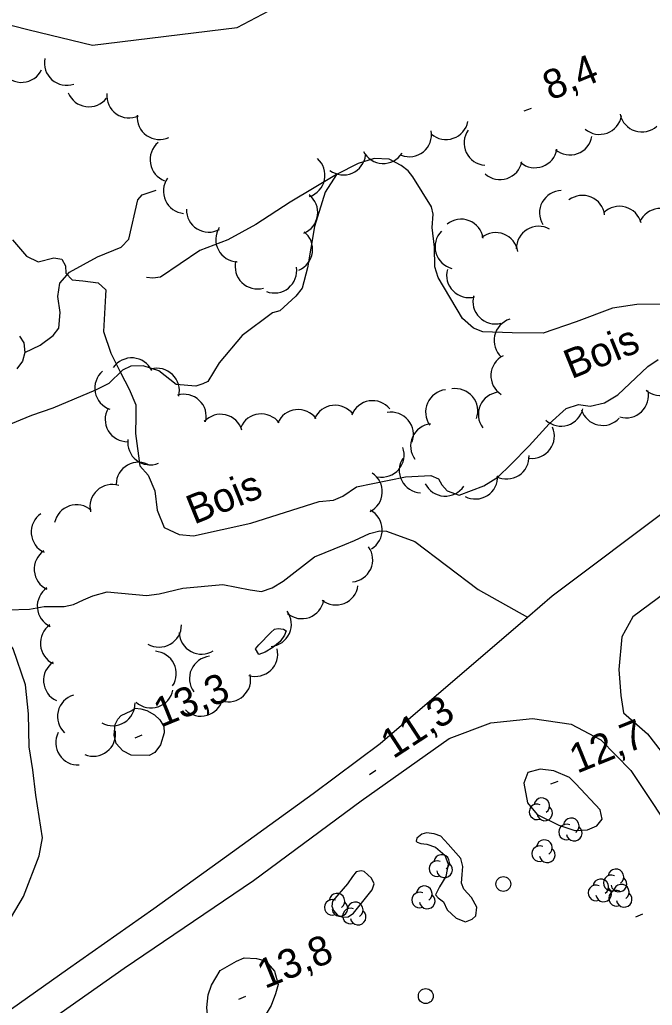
# Model space of a CAD drawing. Extents: x 362852 to 366875, y 5563573 to 5566479.
# Drawn here: x 365181.9 to 365266.8, y 5565014.2 to 5565146.6 of the extents above; entities that cross this region are included whole.
import ezdxf

# ---------------------------------------------------------------- set-up
doc = ezdxf.new("R2010")
doc.units = 0
for name, color, linetype in [('Niveau 1', 7, 'Continuous'), ('Niveau 2', 7, 'Continuous'), ('Niveau 21', 7, 'Continuous'), ('Niveau 22', 7, 'Continuous'), ('Niveau 3', 7, 'Continuous'), ('Niveau 36', 7, 'Continuous'), ('Niveau 44', 7, 'Continuous')]:
    doc.layers.add(name, color=color, linetype=linetype)

msp = doc.modelspace()

# ---------------------------------------------------------------- linework, layer by layer
at = {"layer": 'Niveau 1'}
msp.add_lwpolyline([(365180.9, 5565116.99), (365182.79, 5565114.8), (365184.33, 5565114.07), (365186.47, 5565114.58), (365187.53, 5565114.4), (365188.03, 5565113.49), (365188.06, 5565112.52), (365188.92, 5565111.63), (365190.34, 5565111.48), (365192.43, 5565111.22), (365193.44, 5565110.28), (365193.38, 5565109.51), (365193.14, 5565104.7), (365194.11, 5565101.76), (365195.41, 5565099.2), (365196.58, 5565096.96), (365197.45, 5565094.84), (365197.49, 5565093.25), (365197.43, 5565090.99), (365197.99, 5565086.64), (365199.13, 5565085.38), (365200.01, 5565083.26), (365200.33, 5565080.67), (365201.29, 5565078.34), (365203.28, 5565077.43), (365205.21, 5565077.23), (365212.91, 5565078.93), (365222.09, 5565081.86), (365224, 5565082.03), (365225.26, 5565082.56), (365227.1, 5565083.81), (365233.7, 5565085.18), (365237.09, 5565085.34), (365238.14, 5565084.91), (365238.59, 5565084.1), (365239.3, 5565083.28), (365240.9, 5565082.7), (365244.22, 5565083.95), (365246.09, 5565085.1), (365247.85, 5565086.82), (365250.29, 5565089.31), (365253.01, 5565092.3), (365255.29, 5565094.34), (365256.93, 5565094.89), (365258.51, 5565094.67), (365260.44, 5565095.1), (365262.23, 5565096.2), (365266.26, 5565099.98), (365267.62, 5565100.91)], dxfattribs=at)
at = {"layer": 'Niveau 2'}
for points in [[(365091.16, 5565100.98), (365103.54, 5565110.31), (365112.97, 5565117.19), (365121.88, 5565122.61), (365132.06, 5565130.67), (365142.31, 5565139.13), (365148.41, 5565143.26), (365150.68, 5565143.46), (365152.39, 5565142.92), (365154.11, 5565141.15), (365155.65, 5565138.93), (365157.43, 5565137.31), (365159.12, 5565136.52), (365160.7, 5565136.3), (365163.81, 5565137.46), (365165.79, 5565140.76), (365167.66, 5565144.02), (365169.24, 5565145.91), (365171.73, 5565147.07), (365178.71, 5565146.35), (365183.15, 5565145.21), (365191.67, 5565143.15), (365211.06, 5565145.52), (365215.35, 5565147.79)], [(365216.09, 5565064.69), (365216.6, 5565064.78), (365217.32, 5565064.71), (365217.66, 5565064.48), (365217.46, 5565063.9), (365216.84, 5565063.03), (365215.86, 5565062.25), (365214.84, 5565061.58), (365213.98, 5565061.28), (365213.54, 5565062.03), (365213.99, 5565062.59), (365215.59, 5565064.24), (365216.09, 5565064.69)], [(365197.4, 5565054.06), (365198.16, 5565054), (365198.93, 5565053.76), (365199.97, 5565053.2), (365200.69, 5565052.51), (365201.24, 5565051.62), (365201.28, 5565050.78), (365200.78, 5565049.15), (365200.04, 5565048.1), (365199.27, 5565047.72), (365196.84, 5565047.76), (365195.73, 5565048.36), (365194.83, 5565049.35), (365194.55, 5565050.47), (365194.71, 5565051.89), (365195.04, 5565052.59), (365195.51, 5565053.09), (365196.86, 5565053.71), (365197.4, 5565054.06)], [(365255.71, 5565044.78), (365253.62, 5565045.65), (365251.8, 5565045.88), (365250.13, 5565045.44), (365249.61, 5565043.99), (365250.09, 5565041.34), (365251.36, 5565039.77), (365254.28, 5565038.38), (365256.42, 5565037.66), (365258.12, 5565037.74), (365259.38, 5565038.26), (365260.11, 5565039.18), (365259.84, 5565040.43), (365256.56, 5565043.9), (365255.71, 5565044.78)], [(365241.54, 5565029.77), (365241.21, 5565030.56), (365241.29, 5565031.71), (365241.4, 5565032.8), (365241.14, 5565033.87), (365239.41, 5565035.81), (365238.42, 5565036.89), (365237.54, 5565037.2), (365236.5, 5565037.33), (365235.9, 5565037.14), (365235.2, 5565036.61), (365235.12, 5565036.2), (365235.24, 5565036.06), (365235.74, 5565035.9), (365236.57, 5565035.81), (365237.72, 5565035.42), (365238.98, 5565034.33), (365239.42, 5565033.1), (365239.1, 5565031.48), (365238.26, 5565030.08), (365237.72, 5565028.99), (365238.08, 5565028.58), (365238.78, 5565028.07), (365239.29, 5565026.98), (365240.49, 5565025.87), (365241.74, 5565025.39), (365242.65, 5565025.71), (365243.15, 5565026.16), (365243.28, 5565027.33), (365242.56, 5565028.64), (365241.54, 5565029.77)], [(365226.59, 5565031.44), (365225.89, 5565030.46), (365223.88, 5565028.15), (365223.78, 5565027.49), (365224.02, 5565026.91), (365224.54, 5565026.26), (365225.21, 5565025.98), (365225.98, 5565026.05), (365226.7, 5565026.53), (365229.23, 5565029.68), (365229.47, 5565030.46), (365229.14, 5565031.25), (365228.15, 5565032.14), (365227.75, 5565032.22), (365227.07, 5565032.07), (365226.59, 5565031.44)], [(365210.97, 5565020.09), (365212.03, 5565020.52), (365213.66, 5565020.46), (365214.91, 5565020.11), (365216.09, 5565018.74), (365216.58, 5565016.97), (365216.24, 5565015.71), (365215.66, 5565014.11), (365214.27, 5565011.8), (365212.59, 5565010.49), (365210.66, 5565010.06), (365208.88, 5565010.19), (365207.9, 5565010.78), (365207.17, 5565011.96), (365207, 5565013.87), (365207.17, 5565015.54), (365207.62, 5565016.84), (365208.78, 5565018.81), (365210.97, 5565020.09)]]:
    msp.add_lwpolyline(points, dxfattribs=at)
at = {"layer": 'Niveau 21'}
for points in [[(365181.86, 5565104.05), (365182.42, 5565103.16), (365182.58, 5565101.87), (365182.26, 5565100.69), (365181.5, 5565099.69)], [(365083.38, 5564989.28), (365095.1, 5564988.79), (365109.22, 5564988.62), (365124.14, 5564988.81), (365142.82, 5564991.73), (365156.27, 5564997.69), (365165.4, 5565003.67), (365173.36, 5565008.77), (365177.48, 5565011.41), (365188.28, 5565019), (365199.9, 5565027.14), (365209.67, 5565034.2), (365221.28, 5565042.61), (365230.31, 5565049.33), (365250.07, 5565066.31), (365253.38, 5565069.15), (365269.54, 5565081.31), (365278.94, 5565087.41), (365281.45, 5565088.05), (365282.96, 5565087.55), (365284.48, 5565085.51), (365285.56, 5565082.91), (365285.45, 5565081.81), (365285.08, 5565081.04)], [(365285.08, 5565081.04), (365274.23, 5565073.76), (365264.25, 5565066.33), (365262.74, 5565063.66), (365262.37, 5565059.28), (365262.63, 5565055.78), (365262.96, 5565053.44), (365266.2, 5565050.64), (365272.79, 5565042.14), (365278.74, 5565032.8), (365285.16, 5565024.41), (365288.88, 5565019.54), (365291.87, 5565015.62), (365298.19, 5565010.64), (365302.14, 5565009.6), (365304.92, 5565009.15), (365306.98, 5565009.08), (365307.06, 5565008.98)], [(365180.18, 5565008.07), (365195.91, 5565019.13), (365213.26, 5565030.92), (365227.74, 5565041.62), (365239.57, 5565049.99), (365245.16, 5565052.1), (365250.74, 5565052.71), (365255.96, 5565051.93), (365259.93, 5565049.84), (365263.98, 5565045.72), (365270.71, 5565035.54), (365276.72, 5565026.35), (365280.37, 5565021.49), (365285.55, 5565014.61), (365288.72, 5565009.02)]]:
    msp.add_lwpolyline(points, dxfattribs=at)
at = {"layer": 'Niveau 22'}
for points in [[(365269, 5565108.36), (365264.79, 5565108.31), (365261.51, 5565107.83), (365256.61, 5565105.98), (365252.19, 5565104.46), (365248, 5565104.52), (365244.09, 5565104.65), (365242.83, 5565105.12), (365241.36, 5565106.44), (365238.1, 5565111.95), (365237.63, 5565113.38), (365237.6, 5565116.04), (365237.27, 5565118.64), (365237.4, 5565120.43), (365237.17, 5565121.46), (365234.7, 5565125.48), (365234.07, 5565126.28), (365233.09, 5565127), (365231.5, 5565127.83), (365229.47, 5565127.93), (365227.33, 5565127.24), (365224.43, 5565125.8), (365218.2, 5565122.06), (365213.59, 5565119.05), (365209.83, 5565117.02), (365206.07, 5565115.59), (365200.77, 5565111.97), (365199.75, 5565111.86), (365198.91, 5565111.95)], [(365224.43, 5565125.8), (365222.92, 5565123.41), (365221.49, 5565118.78), (365220.55, 5565113.24), (365219.82, 5565110.52), (365218.97, 5565109.42), (365216.8, 5565107.48), (365215.81, 5565107.19), (365211.74, 5565104.17), (365208.68, 5565100.49), (365207.12, 5565097.99), (365206.45, 5565097.66), (365205.53, 5565097.34), (365202.91, 5565097.57), (365200.58, 5565099.38), (365198.45, 5565100.06), (365196.78, 5565100.05), (365195.67, 5565099.49), (365193.86, 5565097.72), (365192.03, 5565096.79), (365186.3, 5565094.37), (365183.44, 5565093.38), (365176.24, 5565090.45)], [(365182.58, 5565101.87), (365184.64, 5565102.84), (365186.38, 5565104.17), (365187.13, 5565105.15), (365187.31, 5565107.26), (365186.98, 5565109.4), (365187.28, 5565111.19), (365188.56, 5565112.67), (365192.3, 5565114.7), (365195.52, 5565116), (365196.55, 5565117.1), (365197.72, 5565122.37), (365198.31, 5565123.04), (365200.22, 5565123.66)], [(365173.36, 5565008.77), (365174.61, 5565014.06), (365177.93, 5565021.33), (365182.36, 5565028.77), (365184.5, 5565034.24), (365184.92, 5565036.65), (365184.03, 5565042.41), (365183.63, 5565045.79), (365183.16, 5565048.87), (365183.03, 5565053.33), (365182.67, 5565057.2), (365181, 5565062.05), (365177.16, 5565067.48), (365171.51, 5565072.82), (365165.26, 5565076.41), (365163.19, 5565077.85), (365161.72, 5565079.28), (365160.7, 5565080.7), (365159.86, 5565083.01), (365159.05, 5565085.86)], [(365180.27, 5565067.27), (365183.2, 5565067.4), (365185.17, 5565067.74), (365187.84, 5565067.75), (365189.08, 5565068.02), (365190.43, 5565068.64), (365191.7, 5565069.16), (365193.63, 5565069.71), (365198.89, 5565069.22), (365200.59, 5565069.43), (365203.8, 5565070.2), (365209.15, 5565070.69), (365212.84, 5565069.96), (365214.33, 5565069.76), (365215.8, 5565070.24), (365217.27, 5565071.15), (365221.47, 5565074.41), (365225.54, 5565076.05), (365226.86, 5565076.6), (365228.87, 5565077.54), (365230.26, 5565077.91), (365231.15, 5565077.85), (365234.94, 5565076.45), (365243.46, 5565070.04), (365250.07, 5565066.31)]]:
    msp.add_lwpolyline(points, dxfattribs=at)
at = {"layer": 'Niveau 3'}
for p, q in [((365249.64, 5565134.32), (365250.6, 5565134.71)), ((365197.38, 5565050.11), (365198.34, 5565050.5)), ((365228.85, 5565045.18), (365229.72, 5565045.75)), ((365253.23, 5565043.9), (365254.19, 5565044.29)), ((365264.62, 5565026.06), (365265.58, 5565026.45)), ((365211.29, 5565014.97), (365212.25, 5565015.36))]:
    msp.add_line(p, q, dxfattribs=at)
at = {"layer": 'Niveau 36'}
for centre in [(365246.84, 5565030.45), (365236.42, 5565015.39)]:
    msp.add_circle(centre, 1, dxfattribs=at)
at = {"layer": 'Niveau 44'}
for centre, radius, start, end in [((365188.19, 5565140.77), 3, 168.5216, 288.4995), ((365182.11, 5565141.16), 3, 214.4069, 334.3848), ((365191.18, 5565137.88), 3, 201.996, 321.9739), ((365196.57, 5565136.38), 3, 174.7335, 294.7115), ((365200.65, 5565133.49), 3, 174.7335, 294.7115), ((365239.14, 5565133.48), 3, 228.9658, 348.9437), ((365259.75, 5565134.17), 3, 229.8884, 349.8663), ((365265.45, 5565134.5), 3, 192.1726, 312.1505), ((365234.2, 5565131.17), 3, 249.0535, 9.0315), ((365244.57, 5565130.02), 3, 145.4113, 265.3892), ((365255.78, 5565131.41), 3, 230.1284, 350.1064), ((365202.38, 5565127.76), 3, 129.7671, 249.7451), ((365251.08, 5565129.69), 3, 230.1284, 350.1064), ((365219.88, 5565125.68), 3, 288.1932, 48.1711), ((365225.35, 5565128.73), 3, 233.1253, 353.1032), ((365230.7, 5565130.26), 3, 207.342, 327.3199), ((365246.38, 5565128.1), 3, 228.5686, 348.5465), ((365204.17, 5565123.54), 3, 144.7256, 264.7036), ((365254.69, 5565120.62), 3, 91.2458, 211.2237), ((365218.91, 5565120.68), 3, 292.1043, 52.0823), ((365257.47, 5565119.98), 3, 7.4209, 127.3989), ((365207.26, 5565121.04), 3, 178.5367, 298.5147), ((365262.44, 5565118.51), 3, 14.8455, 134.8234), ((365267.91, 5565118.21), 3, 36.2416, 156.2195), ((365241.16, 5565116.78), 3, 8.8334, 128.8114), ((365211.21, 5565117.05), 3, 147.7208, 267.6988), ((365251.58, 5565115.83), 3, 60.8679, 180.8459), ((365218.22, 5565115.72), 3, 292.1043, 52.0823), ((365240.66, 5565116.07), 3, 135.6909, 255.6688), ((365245.82, 5565114.97), 3, 8.8334, 128.8114), ((365213.81, 5565113.41), 3, 165.6821, 285.66), ((365216.08, 5565112.86), 3, 249.0535, 9.0315), ((365242.21, 5565112.25), 3, 164.9417, 284.9196), ((365245.74, 5565108.71), 3, 164.9414, 284.9194), ((365248.59, 5565103.47), 3, 107.388, 227.3659), ((365196.91, 5565098.14), 3, 25.6842, 145.6621), ((365248.16, 5565098.76), 3, 117.0857, 237.0636), ((365194.96, 5565097.09), 3, 131.1056, 251.0835), ((365200.32, 5565096.74), 3, 346.0134, 105.9913), ((365267.95, 5565099.08), 3, 229.7328, 349.7107), ((365203.93, 5565093.26), 3, 346.4594, 106.4374), ((365239.39, 5565093.87), 3, 96.2739, 216.2518), ((365240.41, 5565094.01), 3, 339.8909, 99.8688), ((365246.48, 5565093.54), 3, 96.293, 216.2709), ((365263.33, 5565096.08), 3, 253.5525, 13.5305), ((365224.24, 5565091.78), 3, 36.677, 156.655), ((365229.27, 5565092.39), 3, 39.1025, 159.0804), ((365196.35, 5565092.88), 3, 150.5773, 270.5553), ((365208.86, 5565090.56), 3, 17.1633, 137.1412), ((365214.31, 5565090.62), 3, 36.677, 156.655), ((365219.28, 5565091.2), 3, 36.677, 156.655), ((365231.76, 5565090.84), 3, 340.0618, 100.0398), ((365254.59, 5565094.97), 3, 227.4271, 347.4051), ((365260.19, 5565095.07), 3, 197.6916, 317.6695), ((365237.38, 5565089.29), 3, 96.2739, 216.2518), ((365250.69, 5565090.64), 3, 263.3345, 23.3124), ((365199.39, 5565089.77), 3, 172.2983, 292.2763), ((365230.51, 5565088.12), 3, 259.4048, 19.3827), ((365247.29, 5565087.87), 3, 242.6001, 2.578), ((365197.82, 5565084.11), 3, 58.9582, 178.9362), ((365235.85, 5565086.02), 3, 147.2025, 267.1804), ((365227.58, 5565083.16), 3, 296.9613, 56.9392), ((365243.08, 5565085.18), 3, 242.6001, 2.578), ((365194.31, 5565081.14), 3, 73.1566, 193.1345), ((365239.03, 5565085.57), 3, 206.3655, 326.3435), ((365189.5, 5565078.41), 3, 48.4563, 168.4342), ((365186.42, 5565077.74), 3, 124.6687, 244.6467), ((365227.56, 5565078.04), 3, 301.6798, 61.6577), ((365186.82, 5565072.76), 3, 124.6687, 244.6467), ((365226.29, 5565074.02), 3, 275.4251, 35.403), ((365187.23, 5565067.78), 3, 124.799, 244.777), ((365224.34, 5565070.94), 3, 232.0842, 352.0621), ((365219.76, 5565069.1), 3, 229.8897, 349.8677), ((365215.36, 5565065.36), 3, 275.6118, 35.5897), ((365187.65, 5565062.79), 3, 124.799, 244.777), ((365200.6, 5565065.28), 3, 239.8513, 359.8293), ((365206.29, 5565064.34), 3, 182.0242, 302.0021), ((365199.91, 5565058.72), 3, 326.5042, 86.4821), ((365213.53, 5565061.35), 3, 253.2823, 13.2603), ((365188.07, 5565057.81), 3, 124.799, 244.777), ((365207.67, 5565058.06), 3, 96.109, 216.087), ((365209.89, 5565057.92), 3, 253.2823, 13.2603), ((365199.52, 5565057.11), 3, 228.4563, 348.4342), ((365189.95, 5565052.95), 3, 106.6933, 226.6712), ((365194.36, 5565054.72), 3, 241.2096, 1.1875), ((365206.2, 5565056), 3, 226.1276, 346.1056), ((365189.72, 5565049.44), 3, 152.9418, 272.9198), ((365191.76, 5565050.62), 3, 247.6353, 7.6132), ((365252, 5565040.97), 1.05, 304.3592, 171.8163), ((365251.37, 5565040.15), 1.05, 66.2054, 291.894), ((365252.4, 5565040), 1.05, 189.0269, 51.7112), ((365255.96, 5565038.26), 1.05, 304.3592, 171.8163), ((365255.33, 5565037.43), 1.05, 66.2054, 291.894), ((365256.36, 5565037.29), 1.05, 189.0269, 51.7112), ((365252.35, 5565035.34), 1.05, 304.3592, 171.8163), ((365251.71, 5565034.52), 1.05, 66.2054, 291.894), ((365252.74, 5565034.37), 1.05, 189.0269, 51.7112), ((365237.91, 5565032.52), 1.05, 66.2054, 291.894), ((365238.55, 5565033.34), 1.05, 304.3592, 171.8163), ((365238.94, 5565032.37), 1.05, 189.0269, 51.7112), ((365261.96, 5565031.42), 1.05, 304.3592, 171.8163), ((365259.92, 5565030.08), 1.05, 304.3592, 171.8163), ((365261.33, 5565030.6), 1.05, 66.2054, 291.894), ((365262.36, 5565030.45), 1.05, 189.0269, 51.7112), ((365236.22, 5565029.14), 1.05, 304.3592, 171.8163), ((365259.28, 5565029.26), 1.05, 66.2054, 291.894), ((365260.31, 5565029.11), 1.05, 189.0269, 51.7112), ((365262.04, 5565028.54), 1.05, 66.2054, 291.894), ((365262.68, 5565029.36), 1.05, 304.3592, 171.8163), ((365223.85, 5565027.32), 1.05, 66.2054, 291.894), ((365224.49, 5565028.14), 1.05, 304.3592, 171.8163), ((365235.58, 5565028.31), 1.05, 66.2054, 291.894), ((365236.61, 5565028.17), 1.05, 189.0269, 51.7112), ((365263.07, 5565028.39), 1.05, 189.0269, 51.7112), ((365224.88, 5565027.17), 1.05, 189.0269, 51.7112), ((365226.3, 5565026.15), 1.05, 66.2054, 291.894), ((365226.94, 5565026.97), 1.05, 304.3592, 171.8163), ((365227.33, 5565026), 1.05, 189.0269, 51.7112)]:
    msp.add_arc(centre, radius, start, end, dxfattribs=at)

# ---------------------------------------------------------------- texts
at = {"layer": 'Niveau 3'}
for s, rotation, p in [('8,4  ', 22.09, (365253.15, 5565135.68)), ('13,3 ', 22.09, (365200.89, 5565051.47)), ('11,3 ', 33.1437, (365232.04, 5565047.19)), ('12,7 ', 22.09, (365256.74, 5565045.26)), ('13,8 ', 22.09, (365214.8, 5565016.33))]:
    msp.add_text(s, height=3.93, rotation=rotation, dxfattribs=at).set_placement(p)
at = {"layer": 'Niveau 44'}
for p in [(365255.98, 5565098.26), (365205.29, 5565078.72)]:
    msp.add_text('Bois', height=3.93, rotation=22.09, dxfattribs=at).set_placement(p)

doc.saveas('drawing.dxf')
